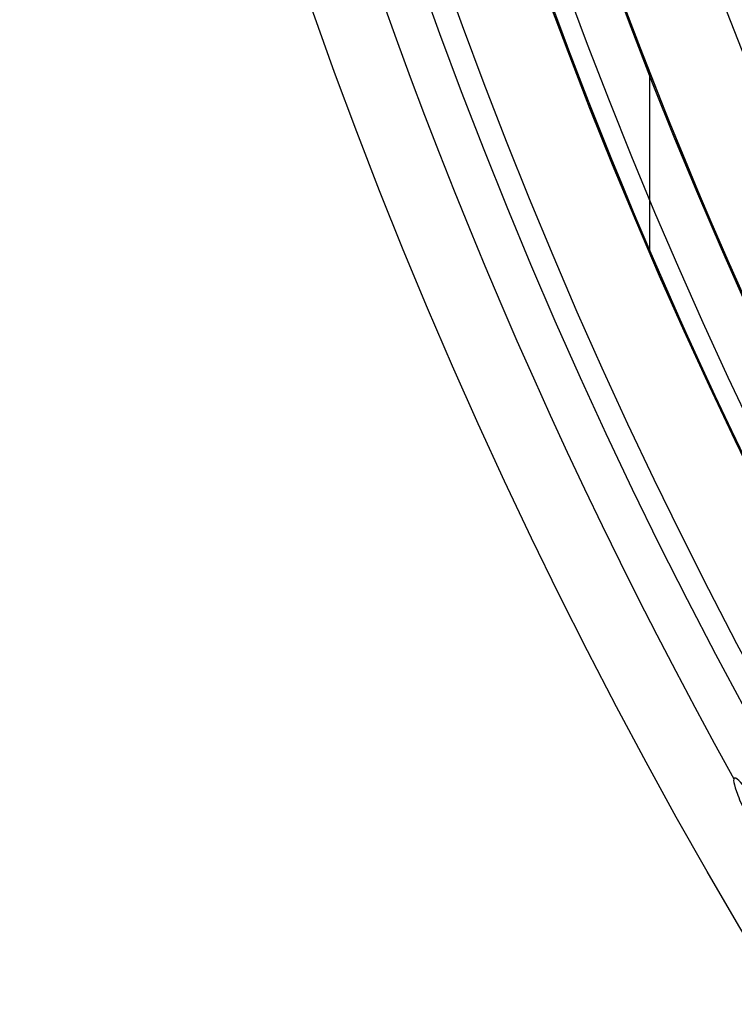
# Model space of a CAD drawing. Header units: millimetres. Extents: x -1267 to 1231, y -1283 to 1250.
# Tile 614 of 656: x 182 to 198, y -61 to -39. Entities that reach past the tile are written whole.
import ezdxf

# ---------------------------------------------------------------- set-up
doc = ezdxf.new("R2010")
doc.units = ezdxf.units.MM
doc.layers.add('Default', color=7, linetype='Continuous', true_color=0x000000)

# ---------------------------------------------------------------- blocks, each defined once
blk = doc.blocks.new('CANOPY_US_B')
at = {"layer": 'Default', "extrusion": (0, -1, 0)}
for centre, radius, end in [((0, 0, -35.442), 106.395, 90), ((0, 0, -33.152), 105.337, 90), ((0, 0, -28.635), 111.99, 90), ((0, 0, -28.045), 109.539, 90), ((0, 0, -14.317), 113.495, 299.09629)]:
    blk.add_arc(centre, radius, 270, end, dxfattribs=at)
at = {"layer": 'Default', "extrusion": (0, 1, 0)}
for centre, radius in [((0, 0), 115), ((0, 0, -0.261), 112.514)]:
    blk.add_arc(centre, radius, 90, 270, dxfattribs=at)
at = {"layer": 'Default'}
blk.add_open_spline([(56.027, 16.088, -98.488), (55.871, 16.019, -98.585), (55.599, 15.826, -98.762), (55.287, 15.349, -98.995), (55.145, 14.764, -99.144), (55.187, 14.112, -99.199), (55.44, 13.475, -99.135), (55.709, 13.144, -99.024), (55.874, 12.998, -98.948)], degree=3, dxfattribs=at)
blk = doc.blocks.new('CANOPY_US_BRACKET_B')
at = {"layer": 'Default'}
blk.add_line((-101.043, -22, 39.53), (-101.043, -22, 43.478), dxfattribs=at)
at = {"layer": 'Default', "extrusion": (0, 1, 0)}
for centre, radius, end in [((0, 0), 105, 180), ((0, 0, -5), 110, 180), ((0, 0, -13.5), 110, 28.72116), ((0, 0, -13.5), 108.5, 28.70347), ((0, 0, -22), 110, 31.90153)]:
    blk.add_arc(centre, radius, 0, end, dxfattribs=at)
at = {"layer": 'Default', "extrusion": (0, -1, 0)}
for centre, radius, start in [((0, 0, 1.5), 105, 0), ((0, 0, 5), 108.5, 0), ((0, 0, 22), 108.5, 148.07217)]:
    blk.add_arc(centre, radius, start, 180, dxfattribs=at)

msp = doc.modelspace()

# ---------------------------------------------------------------- block references
at = {"layer": 'Default', "extrusion": (1, 0, 0), "rotation": 180}
msp.add_blockref('CANOPY_US_B', (-0.985, 786.549, 297.302), dxfattribs=at)
at = {"layer": 'Default', "extrusion": (0, -1, 4.44105e-16)}
msp.add_blockref('CANOPY_US_BRACKET_B', (297.302, 786.549, 0.985), dxfattribs=at)

doc.saveas('drawing.dxf')
